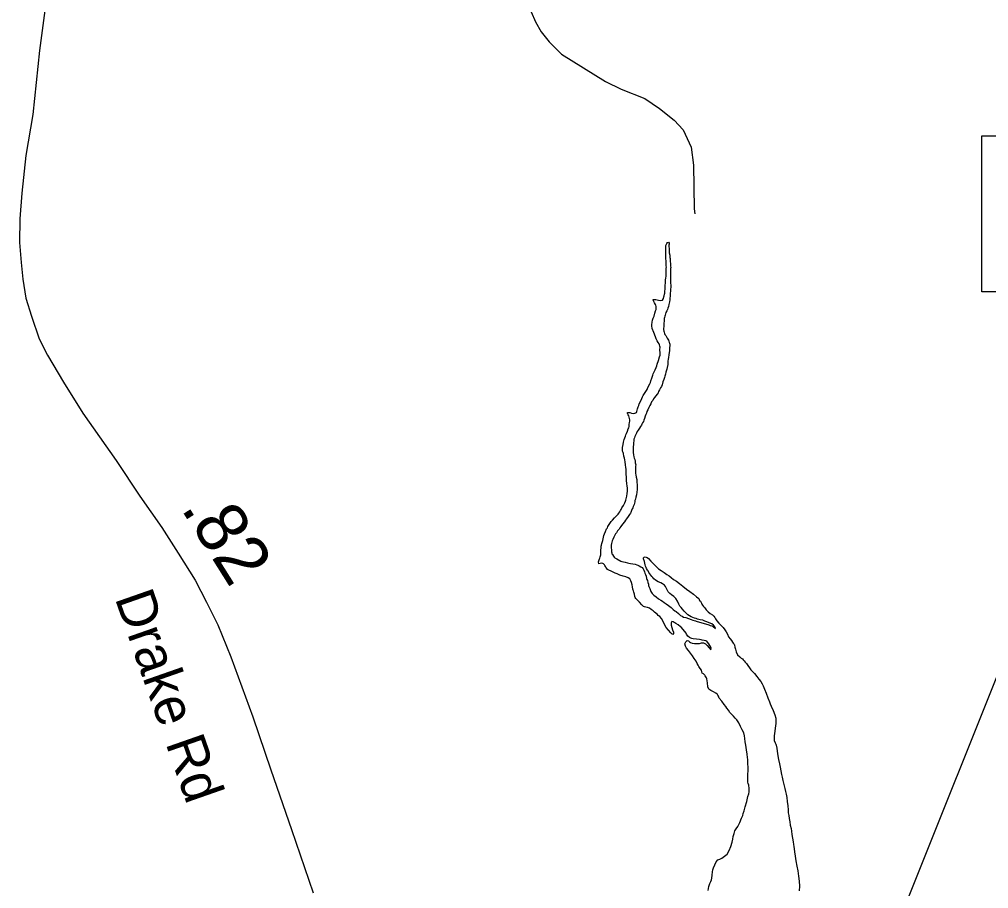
# Model space of a CAD drawing. Extents: x 1662474 to 1856135, y 779280 to 917889.
# Drawn here: x 1744968 to 1747328, y 792759 to 794875 of the extents above; entities that cross this region are included whole.
import ezdxf

# ---------------------------------------------------------------- set-up
doc = ezdxf.new("R2010")
doc.units = 0
for name, color, linetype in [('Exist Hydrographic Lake Shore', 7, 'Continuous'), ('Exist Hydrographic Misc Water Feature', 7, 'Continuous'), ('Exist Road Primary NC Structure Culvert Number Label', 7, 'Continuous'), ('Exist Road Secondary Type 51 Attributed', 7, 'Continuous'), ('Exist Road Secondary Type 51 Label', 7, 'Continuous'), ('Prop DGN Element Guardrail', 7, 'Continuous')]:
    doc.layers.add(name, color=color, linetype=linetype)

msp = doc.modelspace()

# ---------------------------------------------------------------- linework, layer by layer
at = {"layer": 'Exist Hydrographic Lake Shore'}
for points in [[(1746472.9, 793926.9), (1746474.6, 793932.1), (1746475.8, 793935), (1746477.2, 793939.2), (1746479.9, 793945.2), (1746483.4, 793952.1), (1746484.6, 793955.8), (1746486.8, 793959.1), (1746489.6, 793964.1), (1746493, 793969.1), (1746494.6, 793972), (1746496, 793974.4), (1746497.2, 793976.8), (1746499.9, 793982.5), (1746502.8, 793988), (1746504.1, 793990.9), (1746505.6, 793995.4), (1746508, 794001.9), (1746510.1, 794008.8), (1746511.1, 794012.4), (1746512.5, 794015.6), (1746515.6, 794021.9), (1746518.2, 794027.9), (1746519.6, 794031.6), (1746521.1, 794035.8), (1746524, 794044.7), (1746526.6, 794053.6), (1746527.8, 794057.6), (1746528, 794059.9), (1746528, 794063.6), (1746527.5, 794070.4), (1746527.8, 794076.8), (1746527.1, 794079.9), (1746526.6, 794082.5), (1746525.4, 794085.1), (1746523.2, 794088.6), (1746520.9, 794092.8), (1746519.2, 794095.4), (1746518, 794097.8), (1746516.4, 794102.4), (1746512.5, 794112.7), (1746508.8, 794122.9), (1746507.8, 794128.9), (1746507.5, 794131.3), (1746508.8, 794137.6), (1746509.6, 794143.1), (1746510.6, 794147.9), (1746513, 794152.8), (1746514.9, 794159.7), (1746516.4, 794165.9), (1746518, 794169.1), (1746518.2, 794172.5), (1746518, 794176.2), (1746517.8, 794179.6), (1746516.6, 794181.4), (1746514, 794185.1), (1746512.5, 794188), (1746510.6, 794191.2), (1746511.1, 794193), (1746514, 794193.5), (1746517.8, 794193.2), (1746520.9, 794192.5), (1746524.2, 794191.7), (1746529.2, 794190.9), (1746533.5, 794191.9), (1746536.1, 794195.6), (1746537.1, 794199.6), (1746537.9, 794201.7), (1746538.8, 794205.9), (1746539, 794208.8), (1746539.5, 794213.8), (1746540, 794218.4), (1746540, 794222.1), (1746540, 794226.6), (1746541.4, 794234.2), (1746541.4, 794241.3), (1746541.9, 794245.5), (1746542.4, 794249.7), (1746542.4, 794257.3), (1746542.6, 794265.7), (1746542.6, 794269.9), (1746543.1, 794272), (1746542.6, 794275.1), (1746542.6, 794281.7), (1746542.4, 794288.2), (1746541.9, 794291.7), (1746541.9, 794294.8), (1746541.9, 794300.1), (1746541.6, 794305.6), (1746541.9, 794308.5), (1746541.6, 794312.4), (1746541.6, 794317.1), (1746541.9, 794322.1), (1746541.9, 794324.8), (1746544, 794329.8), (1746545.5, 794332.1), (1746548.4, 794332.4), (1746550.2, 794330.2), (1746550, 794327.6), (1746549.2, 794325.6)], [(1746549.2, 794325.6), (1746549.2, 794321.9), (1746549.8, 794317.1), (1746550, 794311.9), (1746550.2, 794309.2)], [(1746550.2, 794309.2), (1746550.2, 794306.4), (1746551.6, 794301.1), (1746551.6, 794295.6), (1746552.4, 794293.2), (1746552.6, 794290.4), (1746552.6, 794286.7), (1746553.1, 794280.1), (1746553.4, 794274.1), (1746553.6, 794271.2), (1746553.1, 794268.9), (1746553.1, 794265.4), (1746553.1, 794257.6), (1746553.1, 794249.9), (1746553.1, 794245.2), (1746552.9, 794241), (1746553.4, 794233.9), (1746553.6, 794227.1), (1746553.6, 794222.4), (1746553.1, 794219.5)], [(1746553.1, 794219.5), (1746553.1, 794216.9), (1746552.9, 794213.2), (1746552.6, 794208.5), (1746552.4, 794203.5), (1746552.1, 794200.1), (1746551.4, 794196.9), (1746551.4, 794192.5), (1746550.8, 794187.8), (1746550.2, 794184.1), (1746549.2, 794180.9), (1746547.9, 794176.4), (1746546.9, 794172.2), (1746545.5, 794168.9), (1746544.5, 794165.7), (1746542.1, 794161.8), (1746540.9, 794158.1), (1746540, 794154.7), (1746539.2, 794152.3), (1746538.8, 794149.4), (1746537.9, 794146.6), (1746537.6, 794142.9), (1746537.6, 794140), (1746536.9, 794136.3), (1746536.6, 794133.4), (1746536.6, 794130), (1746536.6, 794126.3), (1746536.4, 794123.2), (1746536.4, 794120.3), (1746537.1, 794116.1), (1746537.6, 794113.8), (1746538.5, 794110.3), (1746539.5, 794107.7), (1746541.6, 794105.6), (1746543.1, 794101.9), (1746544.8, 794098.8), (1746546.4, 794096.9), (1746547.9, 794094.3), (1746549.5, 794091.7), (1746550.2, 794088.8), (1746550.8, 794086.7), (1746551.4, 794084.1), (1746551.4, 794080.1), (1746550.8, 794075.9), (1746550.8, 794073.1), (1746551, 794068.3), (1746550.2, 794064.4), (1746549.5, 794058.4), (1746547.9, 794052.3), (1746547.4, 794048.1), (1746546.9, 794042.9), (1746546.4, 794035.2), (1746544.8, 794027.6), (1746544.5, 794023.7), (1746543.8, 794021.1), (1746542.9, 794018.8), (1746541.9, 794016.1), (1746541.1, 794011.6), (1746539.2, 794006.9), (1746538.5, 794003.2), (1746536.9, 793998.5), (1746534.8, 793992.5), (1746532.6, 793985.6), (1746530.9, 793981.4), (1746529, 793978.1), (1746526.6, 793973.3), (1746524.2, 793968.9), (1746522.8, 793965.7), (1746520.9, 793962.8), (1746517.8, 793958.9), (1746514.4, 793954.4), (1746512, 793951.2), (1746510.1, 793947.6), (1746507.2, 793943.7), (1746504.9, 793939.2), (1746502.5, 793934.8), (1746500.4, 793930.2), (1746498.2, 793924.8), (1746495.6, 793920.1), (1746494.4, 793916.6), (1746493.4, 793913.2), (1746491.8, 793908.8), (1746489.9, 793903.8), (1746488.1, 793899.6), (1746487.2, 793896.4), (1746485.1, 793892.8), (1746483.6, 793889.6), (1746482.2, 793887.2), (1746480.5, 793884.1), (1746477.6, 793879.6), (1746474.6, 793875.1), (1746472.4, 793871.8), (1746470.5, 793868.1), (1746468.4, 793864.1), (1746466.2, 793859.9), (1746465.2, 793856.2), (1746463.9, 793852.9), (1746463.6, 793848.9), (1746463.1, 793844.4), (1746462.9, 793842.1)], [(1746392.8, 793547.1), (1746389.9, 793549.9), (1746388.1, 793550.8), (1746385.1, 793551), (1746382, 793550.8), (1746378.6, 793549.9), (1746378.1, 793554.4), (1746380.5, 793561.8), (1746381.2, 793563.6), (1746382.2, 793567), (1746382.9, 793568.9), (1746383.4, 793571.8), (1746383.4, 793574.4), (1746383.4, 793578.1), (1746383.6, 793583.1), (1746384.6, 793588.3), (1746384.6, 793592.5), (1746385.1, 793595.1), (1746386.2, 793599.1), (1746388.1, 793606.6), (1746389.9, 793614.5), (1746391.2, 793618.4), (1746392.8, 793622.4), (1746395.1, 793628.4), (1746397.2, 793634.5), (1746399.4, 793637.6), (1746400.6, 793640.2), (1746403.9, 793645.2), (1746406.8, 793649.9), (1746408.8, 793652.9), (1746412, 793656), (1746417.2, 793661.5), (1746422.5, 793667.3), (1746425.4, 793670.4), (1746427.5, 793673.1), (1746429.5, 793676.2), (1746431.6, 793679.6), (1746433.2, 793682), (1746434.8, 793685.6), (1746438.5, 793691.9), (1746441.9, 793698.5), (1746444, 793701.9), (1746444.5, 793704.8), (1746445.2, 793707.9), (1746446.9, 793714), (1746447.9, 793720.8), (1746448.4, 793726.9), (1746448.4, 793731.1), (1746448.8, 793734.5), (1746447.9, 793738.7), (1746447.1, 793745.2), (1746446.4, 793752.3), (1746446.1, 793756.5), (1746446.1, 793761.2), (1746445.5, 793767.3), (1746445.2, 793773.8), (1746445.2, 793777.2), (1746445.2, 793780.4), (1746444.8, 793783.8), (1746444, 793790.9), (1746442.6, 793798.2), (1746441.9, 793802.4), (1746440.9, 793806.6), (1746439.5, 793811.9), (1746438.5, 793817.9), (1746437.6, 793820.8), (1746436.6, 793823.7), (1746436.4, 793827.6), (1746436.4, 793833.2), (1746437.6, 793840), (1746438.5, 793845.8), (1746439.2, 793849.2), (1746440, 793852.1), (1746441.6, 793856.5), (1746443.8, 793860.4), (1746444.8, 793863.6), (1746446.1, 793867), (1746448.8, 793872.2), (1746450.2, 793878.1), (1746452.1, 793880.9), (1746452.6, 793884.3), (1746452.6, 793888.8), (1746453.1, 793893.5), (1746454, 793896.9), (1746454.5, 793900.4), (1746453.6, 793903.5), (1746452.6, 793906.9), (1746451.6, 793910.1), (1746450.5, 793912.7), (1746448.8, 793915.6), (1746448.4, 793917.9), (1746450.2, 793918.4), (1746454.5, 793917.7), (1746458.6, 793916.4), (1746462.9, 793915.6), (1746466.5, 793916.4), (1746468.4, 793916.9), (1746470, 793918.4), (1746471.2, 793920.8), (1746472.9, 793926.9)], [(1746462.9, 793842.1), (1746462.9, 793839.2), (1746462.4, 793835), (1746462.1, 793831.6), (1746462.1, 793828.4), (1746462.4, 793826.6), (1746462.4, 793824.5), (1746462.4, 793820.8), (1746462.9, 793815.3), (1746463.9, 793810.3), (1746464.8, 793807.2), (1746466, 793803.5), (1746466.8, 793799.3), (1746467.4, 793795.6), (1746468.1, 793793.2), (1746468.4, 793790.9), (1746467.9, 793787.5), (1746467.6, 793782.8), (1746467.6, 793777.8), (1746468.1, 793773.1), (1746468.1, 793769.9), (1746468.4, 793766), (1746469.8, 793760.8), (1746471.2, 793755.2), (1746471.5, 793751.2), (1746471.5, 793747.6), (1746472, 793742.9), (1746472.4, 793738.7), (1746472.4, 793734.5), (1746471.8, 793730.2), (1746471.2, 793724), (1746470, 793717.9), (1746468.4, 793711.9), (1746467.6, 793707.2), (1746466.5, 793704), (1746466, 793700.4), (1746464.5, 793694.3), (1746462.4, 793688.8), (1746461.5, 793685.9), (1746460.2, 793683.3), (1746458.6, 793679.1), (1746456.9, 793674.9), (1746455.5, 793672.8), (1746453.6, 793669.9), (1746450, 793664.9), (1746446.4, 793659.1), (1746444, 793656.2), (1746441.4, 793652.1), (1746436.6, 793646.3), (1746432.4, 793640.2), (1746430.1, 793637.1), (1746427.8, 793634.2), (1746424.2, 793629.8), (1746421.6, 793625.3), (1746419.6, 793622.9), (1746418, 793619.5), (1746415.4, 793614.2), (1746412.5, 793608.8), (1746411.1, 793605.6), (1746410.4, 793602.4), (1746409.6, 793599.1), (1746408.8, 793594.9), (1746408.8, 793591.7), (1746408.8, 793588.3), (1746409.4, 793583.6), (1746409.6, 793578.8), (1746410.1, 793576.5), (1746410.6, 793574.1), (1746412, 793572), (1746414, 793568.6), (1746416.1, 793566.2), (1746417.8, 793564.4), (1746419.6, 793563.1), (1746422.2, 793561.8), (1746431.9, 793556.2), (1746435, 793554.9), (1746438.5, 793554.2), (1746443.1, 793553.6), (1746448.4, 793552.3), (1746452.1, 793551.6), (1746455.5, 793550.8), (1746461.2, 793549.9), (1746467.4, 793548.9), (1746470.8, 793547.3), (1746473.9, 793546), (1746477.2, 793544.4), (1746480.8, 793542.4), (1746484.4, 793540.5), (1746486.8, 793537.4), (1746488.4, 793533.9), (1746489.6, 793529.8), (1746490.8, 793527.1), (1746492, 793524), (1746493.6, 793519.2), (1746495.1, 793514), (1746495.6, 793511.6), (1746496.8, 793508.8), (1746498, 793504.3), (1746499.4, 793500.4), (1746499.9, 793497.2)], [(1746499.9, 793497.2), (1746500.6, 793494.3), (1746502.5, 793489.6), (1746504.1, 793484.9), (1746505.1, 793482), (1746506.8, 793479.9), (1746508.8, 793477.2), (1746512.8, 793473.1), (1746518, 793468.9), (1746524, 793464.4), (1746529.5, 793461.5), (1746533.8, 793458.4), (1746537.6, 793455.2), (1746542.4, 793452.1), (1746548.4, 793448.1), (1746554.8, 793442.9), (1746560, 793438.7), (1746563.6, 793435.5), (1746566.8, 793433.2), (1746572.4, 793428.7), (1746577.6, 793424.2), (1746581.2, 793421.9), (1746584.6, 793420.1), (1746590.4, 793418.8), (1746596.8, 793416.4), (1746603.2, 793414.2), (1746607.8, 793412.7), (1746610.4, 793411.9), (1746613.8, 793411.1), (1746615.6, 793410.3), (1746646.4, 793401.4), (1746650, 793399.8), (1746654, 793398.8), (1746657.4, 793396.7), (1746662.4, 793392.2), (1746661.5, 793396.4), (1746658.1, 793400.1), (1746654, 793403.2), (1746647.6, 793405.9), (1746641.4, 793408.5), (1746636.6, 793410.3), (1746631.9, 793412.4), (1746625.6, 793413.5), (1746619.2, 793415.1), (1746615.4, 793416.4), (1746612, 793417.7), (1746607.8, 793419.2), (1746603.2, 793420.8), (1746599.4, 793422.9), (1746595.1, 793425.6), (1746590.8, 793430), (1746586.5, 793434.2), (1746582.2, 793439.2), (1746578.9, 793442.9), (1746576.2, 793446.8), (1746573.6, 793451.6), (1746570.5, 793458.4), (1746566.2, 793465.2), (1746561.2, 793469.9), (1746555.5, 793474.4), (1746551.6, 793477.2), (1746547.6, 793481.8), (1746544, 793488.3), (1746540.9, 793494.3), (1746538.2, 793498), (1746535.9, 793499.6), (1746534, 793501.1), (1746530, 793503.5), (1746523.5, 793506.1), (1746516.6, 793509.8), (1746512.8, 793513.2), (1746510.4, 793516.1), (1746508, 793518.8), (1746505.1, 793521.6), (1746502.8, 793525.3), (1746500.4, 793528.7), (1746498.9, 793532.4), (1746497.2, 793534.5), (1746495.1, 793537.9), (1746493.6, 793540.8), (1746492.2, 793543.9), (1746491.8, 793546.8), (1746490.8, 793551), (1746489.6, 793555.2), (1746487.5, 793561.8), (1746487.5, 793564.4), (1746489.4, 793566.2), (1746491.8, 793566.5), (1746494.1, 793565.7), (1746496.5, 793565.2), (1746499.6, 793562.8), (1746505.6, 793556), (1746510.6, 793550.8), (1746515.4, 793546), (1746519.6, 793541.6), (1746524, 793537.1), (1746530.4, 793533.2), (1746537.6, 793528.2), (1746544.5, 793524), (1746550.2, 793520.3)], [(1746592.5, 793343.9), (1746589.4, 793349.2), (1746588.4, 793354.7), (1746590.4, 793359.7), (1746594.1, 793362.8), (1746596.8, 793362.1), (1746599.4, 793359.9), (1746601.8, 793358.4), (1746605.9, 793356.5), (1746612, 793355.8), (1746618.2, 793355.8), (1746623.5, 793356), (1746628.5, 793357.6), (1746633.8, 793357.6), (1746638.5, 793355.2), (1746642.6, 793350.8), (1746647.1, 793345.2), (1746651.6, 793340.2), (1746652.1, 793345.2), (1746651.4, 793347.1), (1746649.2, 793350.5), (1746646.4, 793354.7), (1746643.1, 793359.1), (1746641.9, 793361.5), (1746639.2, 793362.1), (1746634.8, 793362.8), (1746630.4, 793364.1), (1746628, 793364.4), (1746624, 793365.2), (1746616.4, 793366), (1746608.2, 793367.3), (1746605.1, 793367.8), (1746602.5, 793368.3), (1746599.6, 793369.9), (1746595.6, 793373.1), (1746592, 793378.3), (1746591, 793380.4), (1746579.9, 793394.3), (1746577.9, 793396.4), (1746571.5, 793400.9), (1746566.2, 793404.3), (1746563.9, 793405.9), (1746562.4, 793406.9), (1746559.8, 793408), (1746556.2, 793408.8), (1746554.5, 793405.6), (1746554.8, 793400.1), (1746558.4, 793389.1), (1746560.2, 793383.6), (1746560.5, 793379.9), (1746559.2, 793377.5), (1746557.4, 793378.1), (1746553.6, 793381.2), (1746542.9, 793394.3), (1746538.8, 793401.7), (1746535, 793409), (1746531.4, 793416.4), (1746527.1, 793421.1), (1746523.2, 793424), (1746520.4, 793426.9), (1746517.5, 793429.2), (1746514, 793431.6), (1746510.6, 793434.8), (1746506.5, 793438.4), (1746501.8, 793441.3), (1746496.8, 793442.9), (1746493.4, 793443.9), (1746489.9, 793444.7), (1746487.2, 793446), (1746483.4, 793449.7), (1746477.6, 793456), (1746472, 793462.3), (1746469.1, 793465.4), (1746467.4, 793467.3), (1746466.5, 793470.4), (1746465.2, 793475.7), (1746463.9, 793480.9), (1746463.4, 793483.6), (1746462.1, 793485.7), (1746461.2, 793488.3), (1746460.8, 793493.2), (1746460, 793498.8), (1746458.6, 793503.8), (1746456.6, 793508.5), (1746454, 793512.7), (1746450, 793515.8), (1746444.8, 793517.9), (1746438, 793519.2), (1746430.1, 793521.9), (1746423.5, 793525), (1746418.8, 793526.9), (1746414.9, 793528.7), (1746408.8, 793531.9), (1746402.8, 793534.5), (1746399.6, 793536.1), (1746398, 793537.9), (1746396, 793541.3), (1746394.6, 793543.1), (1746393.6, 793545.2), (1746392.8, 793547.1)], [(1746550.2, 793520.3), (1746555.2, 793516.1), (1746560.8, 793511.6), (1746567.4, 793507.2), (1746575, 793501.7), (1746583.6, 793494.9), (1746591.8, 793488.3), (1746599.9, 793482), (1746608.8, 793475.9), (1746616.4, 793469.6), (1746621.9, 793464.9), (1746624, 793460.4), (1746626.1, 793458.4), (1746627.1, 793456.8), (1746629, 793453.9), (1746629.2, 793451.6), (1746630.9, 793448.9), (1746633.2, 793446), (1746636.4, 793442.4), (1746640, 793437.9), (1746644.8, 793432.6), (1746650, 793428.7), (1746655.2, 793425.3), (1746658.6, 793422.1), (1746661.2, 793419), (1746663.1, 793415.6), (1746666, 793410.6), (1746671.2, 793404.8), (1746677, 793398.5), (1746681.5, 793394.3), (1746685.1, 793389.1), (1746688.4, 793383.8), (1746691.8, 793378.6), (1746694.6, 793372.2), (1746698.2, 793367), (1746701.8, 793362.8), (1746704.4, 793359.1), (1746705.9, 793356.8), (1746707.8, 793354.2), (1746708.8, 793351.2), (1746710.1, 793347.1), (1746711.1, 793341.6), (1746712.8, 793335.2), (1746716.6, 793328.4), (1746721.6, 793322.9), (1746725.6, 793320.1), (1746728.8, 793318.5), (1746730.4, 793316.1), (1746732.4, 793313.2), (1746734.8, 793310.3), (1746737.9, 793307.2), (1746741.6, 793301.9), (1746745.2, 793296.7), (1746749, 793291.9), (1746752.6, 793287.2), (1746757.6, 793282.2), (1746763.1, 793275.4), (1746768.6, 793268.9), (1746773.4, 793262.8), (1746776.2, 793257.6), (1746778.9, 793252.6), (1746782.2, 793244.4), (1746786.5, 793234.5), (1746790.1, 793223.2), (1746794.1, 793214), (1746796.2, 793208.8), (1746798.2, 793202.8), (1746802.8, 793192.5), (1746807.2, 793182), (1746809.4, 793173.9), (1746809.6, 793167.3), (1746809.4, 793161.2), (1746809, 793155.5), (1746808, 793149.4), (1746806.8, 793142.4), (1746805.6, 793130.6), (1746805.9, 793119.2), (1746807.8, 793114), (1746809.4, 793110.9), (1746810.6, 793107.7), (1746812, 793100.4), (1746814, 793087.2), (1746816.4, 793073.1), (1746818.2, 793062.8), (1746820.1, 793054.4), (1746821.9, 793045.2), (1746823.5, 793036.9), (1746825.4, 793030), (1746826.6, 793022.4), (1746829.2, 793012.4), (1746831.4, 793002.2), (1746833.2, 792995.1), (1746834.8, 792988.6), (1746836.1, 792980.4), (1746837.1, 792971.2), (1746838.5, 792960.5), (1746839.5, 792951), (1746840, 792943.7), (1746840.9, 792937.1), (1746842.1, 792929.5)], [(1746645.2, 792754.4), (1746646.9, 792763.9), (1746649.2, 792771.2), (1746651.4, 792776.2), (1746652.6, 792779.9), (1746653.6, 792784.4), (1746654.8, 792791.7), (1746655.5, 792799.3), (1746656.2, 792804.3), (1746657.9, 792809.3), (1746661.2, 792816.9), (1746664.5, 792824.2), (1746668.6, 792828.7), (1746672.9, 792830.3), (1746678.4, 792833.2), (1746684.4, 792837.6), (1746690.8, 792842.9), (1746696, 792851.3), (1746700.4, 792861.5), (1746703.2, 792871.8), (1746705.1, 792879.4), (1746705.9, 792885.9), (1746707.8, 792892.8), (1746710.1, 792899.3), (1746712.8, 792904.1), (1746716.9, 792910.1), (1746721.6, 792919.8), (1746726.1, 792930.3), (1746729, 792936.9), (1746730.4, 792941.6), (1746732.4, 792947.9), (1746735.2, 792958.1), (1746738.8, 792971), (1746741.6, 792982.8), (1746744, 792989.9), (1746744.8, 792994.3), (1746744.8, 792999.3), (1746744.5, 793004.8), (1746744, 793008.5), (1746743.8, 793011.1), (1746742.6, 793014.8), (1746741.6, 793017.9), (1746741.4, 793021.6), (1746741.6, 793027.9), (1746741.6, 793036.9), (1746741.9, 793046.8), (1746741.9, 793055.2), (1746741.6, 793061.8), (1746741.6, 793067.1), (1746741.6, 793073.1), (1746740.9, 793078.3), (1746740, 793086.2), (1746737.9, 793096.7), (1746736.4, 793107.7), (1746735, 793116.4), (1746734.2, 793124), (1746733.2, 793130.8), (1746731.6, 793137.9), (1746728, 793145.5), (1746724, 793153.6), (1746719.5, 793162.1), (1746714.9, 793169.4), (1746710.6, 793174.1), (1746706.8, 793178.6), (1746702.5, 793182.8), (1746697.8, 793188), (1746694.1, 793193.6), (1746690.1, 793198.2), (1746687.5, 793202.2), (1746683.6, 793207.2), (1746677.9, 793215.1), (1746672, 793222.9), (1746669.8, 793227.1), (1746668.4, 793229.5), (1746667.6, 793231.3), (1746663.9, 793234.5), (1746657.9, 793237.6), (1746651.6, 793241.3), (1746646.9, 793244.4), (1746644, 793250), (1746643.1, 793259.9), (1746641.9, 793269.6), (1746640.9, 793272.2), (1746637.9, 793277.2), (1746636.6, 793278.8), (1746633.2, 793281.8), (1746630.4, 793283.3), (1746629.5, 793287), (1746628.5, 793290.6), (1746625.6, 793294.9), (1746622.5, 793299.6), (1746620.4, 793302.8), (1746618.5, 793306.9), (1746615.4, 793312.4), (1746611.1, 793318.8), (1746606.8, 793325.6), (1746602, 793332.4), (1746597.2, 793338.4), (1746592.5, 793343.9)], [(1746842.1, 792929.5), (1746843.8, 792921.1), (1746844.8, 792913.5), (1746846.6, 792905.6), (1746847.6, 792898.6), (1746848.8, 792890.7), (1746850.5, 792882), (1746851.6, 792872.8), (1746852.4, 792866.2), (1746853.6, 792861.2), (1746854.2, 792855.8), (1746855.2, 792848.4), (1746856.9, 792837.9), (1746858.4, 792826.4), (1746860.5, 792813.8), (1746862.9, 792801.9), (1746865.2, 792789.1), (1746866.8, 792776.8), (1746867.6, 792764.9), (1746866.8, 792753.1)]]:
    msp.add_lwpolyline(points, dxfattribs=at)
at = {"layer": 'Exist Hydrographic Misc Water Feature'}
msp.add_lwpolyline([(1746192.8, 794943.4), (1746224.2, 794869.1), (1746238.1, 794844.9), (1746257.8, 794820.8), (1746287.5, 794790.6), (1746395, 794723.7), (1746432.9, 794705.4), (1746490.7, 794682.9), (1746526.6, 794658.6), (1746562.3, 794630.2), (1746584.2, 794606.1), (1746603.7, 794564), (1746609.4, 794519.9), (1746610.5, 794413.8), (1746612.5, 794401.8)], dxfattribs=at)
at = {"layer": 'Exist Road Primary NC Structure Culvert Number Label'}
msp.add_line((1746657.3, 791549.2), (1747720.4, 794206.8), dxfattribs=at)
msp.add_lwpolyline([(1747311.3, 794591.7), (1748306.7, 794591.7), (1748306.7, 794211.8), (1747311.3, 794211.8)], close=True, dxfattribs=at)
at = {"layer": 'Exist Road Secondary Type 51 Attributed'}
msp.add_lwpolyline([(1745039.9, 794970.8), (1745017.2, 794799.7), (1745000.6, 794643.9), (1744983.3, 794543.4), (1744973.8, 794452.3), (1744968.8, 794389.3), (1744967.8, 794331.9), (1744972.4, 794283.1), (1744976, 794243), (1744983.8, 794196.8), (1744997.5, 794152.6), (1745016.1, 794097.5), (1745036.2, 794057.6), (1745074.9, 793991.6), (1745122.7, 793916.4), (1745203.5, 793801.1), (1745261.3, 793714.6), (1745314.6, 793637.8), (1745354.7, 793575.2), (1745395.7, 793510.1), (1745423.5, 793456.3), (1745451.3, 793401.4), (1745482.3, 793323.5), (1745536, 793177.1), (1745579.8, 793047.9), (1745630.3, 792902.4), (1745683.2, 792748.7)], dxfattribs=at)

# ---------------------------------------------------------------- texts
at = {"layer": 'Exist Road Secondary Type 51 Label'}
msp.add_text('Drake Rd', height=95, rotation=289.283, dxfattribs=at).set_placement((1745199.5, 793466.7))
at = {"layer": 'Prop DGN Element Guardrail'}
msp.add_text('.82', height=125, rotation=302.1851, dxfattribs=at).set_placement((1745359.6, 793684.8))

doc.saveas('drawing.dxf')
